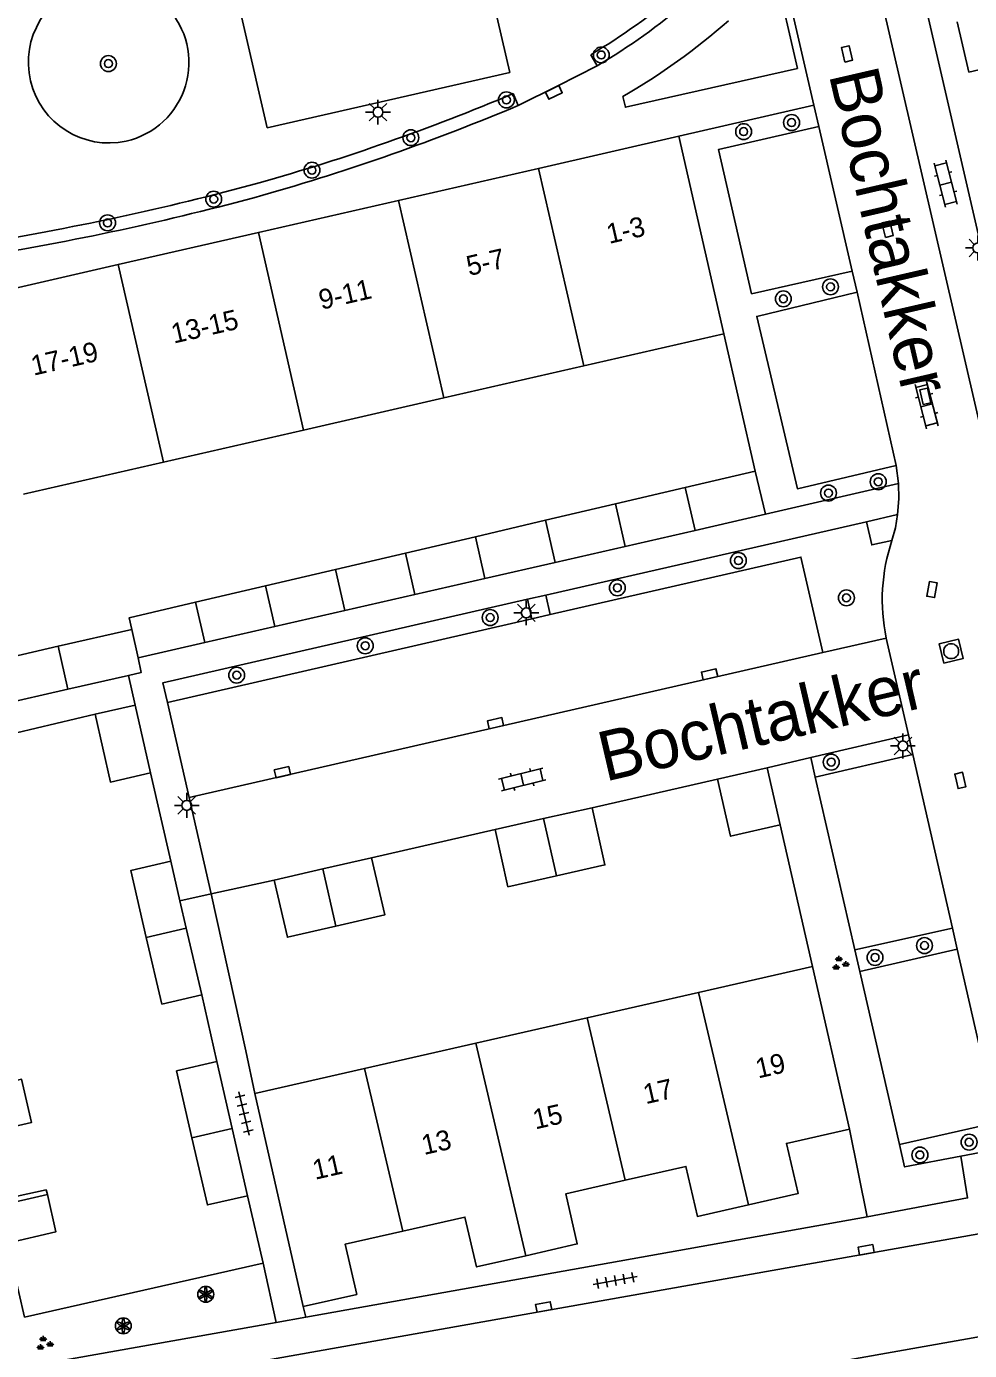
# Model space of a CAD drawing. Extents: x 137999 to 141000, y 397500 to 400501.
# Drawn here: x 138259.6 to 138307.1, y 400306.4 to 400373.1 of the extents above; entities that cross this region are included whole.
import ezdxf

# ---------------------------------------------------------------- set-up
doc = ezdxf.new("R2010")
doc.units = 0
for name, color, linetype in [('gg-afsc-erfafscheiding', 7, 'Continuous'), ('gg-afsc-muur', 7, 'Continuous'), ('gg-anno-huisnummerreeks BGT', 7, 'Continuous'), ('gg-anno-openbare ruimte label', 7, 'Continuous'), ('gg-bbg-bijgebouw', 7, 'Continuous'), ('gg-bbg-gedigitaliseerde bebouwing', 7, 'Continuous'), ('gg-bbg-gedigitaliseerde bijgebouw', 7, 'Continuous'), ('gg-bbg-hoofdgebouw', 7, 'Continuous'), ('gg-bbg-tussenscheiding', 7, 'Continuous'), ('gg-knt-verharding', 7, 'Continuous'), ('gg-knt-verharding nz', 7, 'Continuous'), ('gt-grn-groengrens', 7, 'Continuous'), ('gt-grn-weggrens', 7, 'Continuous'), ('gt-symb-boom', 7, 'Continuous'), ('gt-symb-groenvak', 7, 'Continuous'), ('gt-symb-klinker verharding', 7, 'Continuous'), ('gt-symb-kolk', 7, 'Continuous'), ('gt-symb-kolk center center', 7, 'Continuous'), ('gt-symb-lichtmast', 7, 'Continuous'), ('gt-symb-rioolschacht', 7, 'Continuous'), ('gt-symb-solitaire heester', 7, 'Continuous'), ('gt-symb-tegel verharding', 7, 'Continuous')]:
    doc.layers.add(name, color=color, linetype=linetype)

# ---------------------------------------------------------------- blocks, each defined once
blk = doc.blocks.new('gt0-BOOM')
at = {"layer": 'gt-symb-boom'}
for radius in [0.4, 0.2]:
    blk.add_circle((0, 0), radius, dxfattribs=at)
blk = doc.blocks.new('gt0-GRVAK')
at = {"layer": 'gt-symb-groenvak'}
for p, q in [((-0.11, 0.189), (-0.228, 0.24)), ((-0.182, 0.153), (0.088, 0.153)), ((-0.091, 0.211), (-0.156, 0.322)), ((-0.047, 0.214), (-0.047, 0.393)), ((-0.004, 0.211), (0.061, 0.322)), ((0.015, 0.189), (0.133, 0.24)), ((0.262, -0.052), (0.197, 0.059)), ((0.305, -0.049), (0.305, 0.13)), ((0.349, -0.052), (0.414, 0.059)), ((-0.245, -0.228), (-0.363, -0.177)), ((-0.318, -0.264), (-0.047, -0.264)), ((-0.226, -0.206), (-0.291, -0.095)), ((-0.183, -0.203), (-0.183, -0.024)), ((-0.139, -0.206), (-0.074, -0.095)), ((-0.12, -0.228), (-0.002, -0.177)), ((0.243, -0.074), (0.125, -0.023)), ((0.17, -0.11), (0.441, -0.11)), ((0.368, -0.074), (0.486, -0.023))]:
    blk.add_line(p, q, dxfattribs=at)
blk = doc.blocks.new('gt0-KOLK')
at = {"layer": 'gt-symb-kolk'}
blk.add_lwpolyline([(0, 0), (0.375, 0), (0.375, 0.4), (-0.375, 0.4), (-0.375, 0), (0, 0)], dxfattribs=at)
blk = doc.blocks.new('gt0-TEG1')
at = {"layer": 'gt-symb-tegel verharding'}
for p, q in [((-1.125, 0), (1.125, 0)), ((-0.9, -0.25), (-0.9, 0.25)), ((-0.45, -0.25), (-0.45, 0.25)), ((0, -0.25), (0, 0.25)), ((0.45, -0.25), (0.45, 0.25)), ((0.9, -0.25), (0.9, 0.25))]:
    blk.add_line(p, q, dxfattribs=at)
blk = doc.blocks.new('gt0-SH')
at = {"layer": 'gt-symb-solitaire heester'}
blk.add_circle((0, 0), 0.4, dxfattribs=at)
for centre, start, end in [((-0.346, 0.2), 270, 30), ((-0.346, -0.2), 330, 90), ((0, 0.4), 210, 330), ((0.346, 0.2), 150, 270), ((0.346, -0.2), 90, 210), ((0, -0.4), 30, 150)]:
    blk.add_arc(centre, 0.4, start, end, dxfattribs=at)
blk = doc.blocks.new('gt0-LMAST')
at = {"layer": 'gt-symb-lichtmast'}
for p, q in [((-0.182, 0.173), (-0.447, 0.438)), ((-0.005, 0.246), (-0.005, 0.621)), ((0.172, 0.173), (0.437, 0.438)), ((-0.255, -0.004), (-0.63, -0.004)), ((-0.182, -0.181), (-0.447, -0.446)), ((-0.005, -0.254), (-0.005, -0.629)), ((0.437, -0.446), (0.172, -0.181)), ((0.245, -0.004), (0.62, -0.004))]:
    blk.add_line(p, q, dxfattribs=at)
blk.add_circle((-0.005, -0.004), 0.25, dxfattribs=at)
blk = doc.blocks.new('gt0-RS')
at = {"layer": 'gt-symb-rioolschacht'}
blk.add_lwpolyline([(-0.5, -0.5), (0.5, -0.5), (0.5, 0.5), (-0.5, 0.5)], close=True, dxfattribs=at)
blk.add_circle((0, 0), 0.375, dxfattribs=at)
blk = doc.blocks.new('gt0-KL1')
at = {"layer": 'gt-symb-klinker verharding'}
for p, q in [((-1.15, 0.3), (1.15, 0.3)), ((-1, -0.3), (-1, 0.3)), ((-0.5, 0.3), (-0.5, 0.45)), ((0, -0.3), (0, 0.3)), ((0.5, 0.3), (0.5, 0.45)), ((1, -0.3), (1, 0.3)), ((-1.15, -0.3), (1.15, -0.3)), ((-0.5, -0.45), (-0.5, -0.3)), ((0.5, -0.45), (0.5, -0.3))]:
    blk.add_line(p, q, dxfattribs=at)
blk = doc.blocks.new('gt0-KOLKCC')
at = {"layer": 'gt-symb-kolk center center'}
blk.add_lwpolyline([(-0.375, 0.2), (0.375, 0.2), (0.375, -0.2), (-0.375, -0.2)], close=True, dxfattribs=at)

msp = doc.modelspace()

# ---------------------------------------------------------------- linework, layer by layer
at = {"layer": 'gg-afsc-erfafscheiding'}
for p, q in [((138255.59, 400336.7), (138263.09, 400338.47)), ((138265.88, 400335.51), (138266.9, 400331.06)), ((138294.43, 400335.2), (138288.12, 400333.76)), ((138283.23, 400332.66), (138277.01, 400331.23)), ((138272.11, 400330.12), (138268.94, 400329.43)), ((138268.94, 400329.43), (138270.677, 400321.524)), ((138269.221, 400320.976), (138268.46, 400324.34)), ((138301.97, 400313.162), (138301.08, 400317.58)), ((138273.57, 400308.65), (138273.692, 400308.114))]:
    msp.add_line(p, q, dxfattribs=at)
at = {"layer": 'gg-afsc-muur'}
for p, q in [((138296.33, 400350.7), (138294.75, 400357.62)), ((138297.59, 400332.9), (138299.21, 400325.76)), ((138270.677, 400321.524), (138271.13, 400319.37)), ((138271.549, 400310.836), (138270.769, 400314.228)), ((138271.549, 400310.836), (138259.54, 400308.12))]:
    msp.add_line(p, q, dxfattribs=at)
at = {"layer": 'gg-bbg-bijgebouw'}
for p, q in [((138296.84, 400348.53), (138296.33, 400350.7)), ((138293.309, 400347.723), (138296.84, 400348.53)), ((138289.777, 400346.916), (138293.309, 400347.723)), ((138286.25, 400346.11), (138289.777, 400346.916)), ((138282.722, 400345.303), (138286.25, 400346.11)), ((138279.194, 400344.497), (138282.722, 400345.303)), ((138275.666, 400343.691), (138279.194, 400344.497)), ((138272.137, 400342.885), (138275.666, 400343.691)), ((138268.608, 400342.078), (138272.137, 400342.885)), ((138265.25, 400341.31), (138268.608, 400342.078)), ((138261.72, 400339.724), (138264.768, 400340.423)), ((138258.193, 400338.915), (138261.72, 400339.724)), ((138265.11, 400338.93), (138263.09, 400338.47)), ((138265.88, 400335.51), (138265.11, 400338.93)), ((138294.43, 400335.2), (138296.93, 400335.77)), ((138296.93, 400335.77), (138297.59, 400332.9)), ((138285.675, 400333.21), (138288.12, 400333.76)), ((138283.23, 400332.66), (138285.675, 400333.21)), ((138267.363, 400329.064), (138266.9, 400331.06)), ((138272.11, 400330.12), (138274.56, 400330.675)), ((138274.56, 400330.675), (138277.01, 400331.23)), ((138267.68, 400327.7), (138267.363, 400329.064)), ((138268.46, 400324.34), (138267.68, 400327.7)), ((138269.995, 400317.602), (138269.221, 400320.976)), ((138270.769, 400314.228), (138269.995, 400317.602))]:
    msp.add_line(p, q, dxfattribs=at)
for points in [[(138264.768, 400340.423), (138265.41, 400340.57), (138265.25, 400341.31)], [(138263.09, 400338.47), (138263.86, 400335.05), (138265.88, 400335.51)], [(138297.59, 400332.9), (138295.09, 400332.32), (138294.43, 400335.2)], [(138288.12, 400333.76), (138288.76, 400330.88), (138286.323, 400330.331)], [(138286.323, 400330.331), (138283.88, 400329.78), (138283.23, 400332.66)], [(138266.9, 400331.06), (138264.88, 400330.59), (138265.665, 400327.232)], [(138277.01, 400331.23), (138277.67, 400328.36), (138275.212, 400327.798)], [(138275.212, 400327.798), (138272.77, 400327.24), (138272.11, 400330.12)], [(138265.665, 400327.232), (138266.45, 400323.87), (138268.46, 400324.34)], [(138267.967, 400317.137), (138267.194, 400320.508), (138269.221, 400320.976)], [(138267.967, 400317.137), (138268.741, 400313.766), (138270.769, 400314.228)]]:
    msp.add_lwpolyline(points, dxfattribs=at)
at = {"layer": 'gg-bbg-gedigitaliseerde bebouwing'}
msp.add_lwpolyline([(138256.96, 400319.53), (138259.39, 400320.09), (138259.89, 400317.92), (138257.46, 400317.36), (138258.23, 400314), (138260.63, 400314.52)], dxfattribs=at)
at = {"layer": 'gg-bbg-gedigitaliseerde bijgebouw'}
for p, q in [((138296.33, 400350.7), (138292.809, 400349.876)), ((138292.809, 400349.876), (138289.288, 400349.051)), ((138289.288, 400349.051), (138285.765, 400348.227)), ((138285.765, 400348.227), (138282.242, 400347.402)), ((138282.242, 400347.402), (138278.718, 400346.577)), ((138278.718, 400346.577), (138275.194, 400345.752)), ((138275.194, 400345.752), (138271.67, 400344.927)), ((138271.67, 400344.927), (138268.145, 400344.101)), ((138264.942, 400342.738), (138261.226, 400341.884)), ((138261.226, 400341.884), (138257.699, 400341.073))]:
    msp.add_line(p, q, dxfattribs=at)
msp.add_lwpolyline([(138268.145, 400344.101), (138264.808, 400343.32), (138264.942, 400342.738)], dxfattribs=at)
at = {"layer": 'gg-bbg-hoofdgebouw'}
for p, q in [((138285.424, 400365.945), (138292.48, 400367.56)), ((138292.48, 400367.56), (138294.75, 400357.62)), ((138278.368, 400364.33), (138285.424, 400365.945)), ((138271.311, 400362.714), (138278.368, 400364.33)), ((138264.255, 400361.099), (138271.311, 400362.714)), ((138257.199, 400359.484), (138264.255, 400361.099)), ((138294.75, 400357.62), (138287.698, 400356.004)), ((138287.698, 400356.004), (138280.643, 400354.388)), ((138280.643, 400354.388), (138273.587, 400352.771)), ((138273.587, 400352.771), (138266.531, 400351.154)), ((138266.531, 400351.154), (138259.475, 400349.537)), ((138299.21, 400325.76), (138293.472, 400324.454)), ((138301.08, 400317.58), (138299.21, 400325.76)), ((138293.472, 400324.454), (138287.867, 400323.179)), ((138287.867, 400323.179), (138282.263, 400321.903)), ((138282.263, 400321.903), (138276.659, 400320.628)), ((138276.659, 400320.628), (138271.13, 400319.37)), ((138271.13, 400319.37), (138273.57, 400308.65)), ((138260.63, 400314.52), (138260.683, 400314.284))]:
    msp.add_line(p, q, dxfattribs=at)
for points in [[(138310.325, 400368.278), (138309.61, 400371.37), (138307.09, 400370.79), (138306.504, 400373.326)], [(138295.985, 400313.762), (138298.49, 400314.33), (138297.9, 400316.86), (138301.08, 400317.58)], [(138289.789, 400315.004), (138292.84, 400315.7), (138293.42, 400313.18), (138295.985, 400313.762)], [(138284.777, 400311.207), (138287.37, 400311.8), (138286.79, 400314.32), (138289.789, 400315.004)], [(138260.683, 400314.284), (138261.11, 400312.4), (138258.68, 400311.84), (138259.54, 400308.12)], [(138278.583, 400312.44), (138281.71, 400313.15), (138282.3, 400310.64), (138284.777, 400311.207)], [(138273.57, 400308.65), (138276.26, 400309.26), (138275.68, 400311.78), (138278.583, 400312.44)]]:
    msp.add_lwpolyline(points, dxfattribs=at)
at = {"layer": 'gg-bbg-tussenscheiding'}
for p, q in [((138285.424, 400365.945), (138287.698, 400356.004)), ((138278.368, 400364.33), (138280.643, 400354.388)), ((138271.311, 400362.714), (138273.587, 400352.771)), ((138264.255, 400361.099), (138266.531, 400351.154)), ((138293.309, 400347.723), (138292.809, 400349.876)), ((138289.288, 400349.051), (138289.777, 400346.916)), ((138286.25, 400346.11), (138285.765, 400348.227)), ((138282.242, 400347.402), (138282.722, 400345.303)), ((138279.194, 400344.497), (138278.718, 400346.577)), ((138275.194, 400345.752), (138275.666, 400343.691)), ((138272.137, 400342.885), (138271.67, 400344.927)), ((138268.145, 400344.101), (138268.608, 400342.078)), ((138265.25, 400341.31), (138264.942, 400342.738)), ((138261.226, 400341.884), (138261.72, 400339.724)), ((138285.675, 400333.21), (138286.323, 400330.331)), ((138274.56, 400330.675), (138275.212, 400327.798)), ((138267.68, 400327.7), (138265.665, 400327.232)), ((138295.985, 400313.762), (138293.472, 400324.454)), ((138289.789, 400315.004), (138287.867, 400323.179)), ((138284.777, 400311.207), (138282.263, 400321.903)), ((138278.583, 400312.44), (138276.659, 400320.628)), ((138269.995, 400317.602), (138267.967, 400317.137)), ((138251.146, 400312.102), (138260.683, 400314.284))]:
    msp.add_line(p, q, dxfattribs=at)
at = {"layer": 'gg-knt-verharding'}
for p, q in [((138299.287, 400369.128), (138295.22, 400386.771)), ((138307.752, 400361.771), (138302.533, 400384.413)), ((138292.48, 400367.56), (138299.287, 400369.128)), ((138299.287, 400369.128), (138299.536, 400368.05)), ((138301.211, 400360.779), (138301.458, 400359.711)), ((138303.551, 400350.088), (138303.435, 400350.98)), ((138296.84, 400348.53), (138303.551, 400350.088)), ((138285.782, 400344.462), (138301.94, 400348.159)), ((138285.081, 400343.268), (138284.856, 400344.25)), ((138286.007, 400343.481), (138285.782, 400344.462)), ((138286.007, 400343.481), (138285.081, 400343.268)), ((138285.081, 400343.268), (138266.727, 400339.061)), ((138302.93, 400342.3), (138299.732, 400341.569)), ((138299.732, 400341.569), (138299.729, 400341.581)), ((138267.827, 400334.277), (138266.727, 400339.061)), ((138304.05, 400337.42), (138299.126, 400336.279)), ((138304.275, 400336.433), (138304.05, 400337.42)), ((138299.126, 400336.279), (138296.93, 400335.77)), ((138304.275, 400336.433), (138299.353, 400335.3)), ((138299.353, 400335.3), (138301.353, 400326.608)), ((138268.94, 400329.43), (138267.827, 400334.277)), ((138301.353, 400326.608), (138306.265, 400327.697)), ((138306.504, 400326.646), (138306.265, 400327.697)), ((138306.504, 400326.646), (138301.604, 400325.516)), ((138301.604, 400325.516), (138303.591, 400316.812)), ((138303.591, 400316.812), (138308.492, 400317.916)), ((138308.79, 400316.61), (138306.69, 400316.221)), ((138241.191, 400300.547), (138319.705, 400314.446)), ((138273.692, 400308.114), (138301.97, 400313.162)), ((138272.204, 400307.848), (138271.549, 400310.836))]:
    msp.add_line(p, q, dxfattribs=at)
for points in [[(138283.97, 400370.77), (138281.627, 400380.907), (138269.415, 400378.127), (138271.758, 400367.99), (138283.97, 400370.77)], [(138289.671, 400369.572), (138289.792, 400369.025), (138298.451, 400370.982), (138297.337, 400375.863), (138296.805, 400375.723)], [(138288.376, 400371.11), (138286.396, 400370.095), (138284.396, 400369.11)], [(138301.211, 400360.779), (138296.146, 400359.634), (138294.476, 400366.893), (138299.536, 400368.05)], [(138303.435, 400350.98), (138298.455, 400349.817), (138296.41, 400358.495), (138301.458, 400359.711)], [(138303.551, 400350.088), (138303.567, 400349.301), (138303.503, 400348.517)], [(138303.212, 400347.206), (138302.196, 400346.986), (138301.94, 400348.159)], [(138303.503, 400348.517), (138303.386, 400347.855), (138303.212, 400347.206)], [(138299.729, 400341.581), (138298.633, 400346.375), (138286.007, 400343.481)], [(138266.727, 400339.061), (138266.5, 400340.05), (138284.856, 400344.25)], [(138306.69, 400316.221), (138307.025, 400314.111), (138301.97, 400313.162)], [(138266.063, 400299.695), (138294.889, 400304.876), (138355.93, 400315.68)], [(138248.805, 400303.755), (138248.82, 400303.69), (138272.204, 400307.848)]]:
    msp.add_lwpolyline(points, dxfattribs=at)
for centre, radius, start, end in [((138271.897, 400398.948), 32.35, 300.62319, 310.52138), ((138273.904, 400397.129), 31.749, 299.77583, 311.58502), ((138240.102, 400474.635), 114.444, 285.93817, 292.77039), ((138235.999, 400494.836), 135.005, 278.98294, 285.25802), ((138312.079, 400344.235), 9.352, 161.47771, 191.94273)]:
    msp.add_arc(centre, radius, start, end, dxfattribs=at)
at = {"layer": 'gg-knt-verharding nz'}
for p, q in [((138307.96, 400351.66), (138299.67, 400387.51)), ((138299.536, 400368.05), (138301.211, 400360.779)), ((138301.458, 400359.711), (138303.435, 400350.98)), ((138299.729, 400341.581), (138267.827, 400334.277)), ((138306.265, 400327.697), (138304.275, 400336.433)), ((138308.492, 400317.916), (138306.504, 400326.646))]:
    msp.add_line(p, q, dxfattribs=at)
at = {"layer": 'gt-grn-groengrens'}
for p, q in [((138288.044, 400371.669), (138288.376, 400371.11)), ((138284.143, 400369.714), (138284.396, 400369.11)), ((138299.353, 400335.3), (138299.126, 400336.279)), ((138301.604, 400325.516), (138301.353, 400326.608))]:
    msp.add_line(p, q, dxfattribs=at)
msp.add_lwpolyline([(138306.69, 400316.221), (138303.85, 400315.678), (138303.591, 400316.812)], dxfattribs=at)
for centre, radius, start, end in [((138263.757, 400371.275), 4.056, 282.7913, 103.86608), ((138263.781, 400371.281), 4.056, 104.20774, 282.44965), ((138271.903, 400398.941), 31.691, 300.61877, 310.51264), ((138241.459, 400470.645), 109.586, 285.83089, 292.92352), ((138235.954, 400495.047), 134.571, 278.98615, 285.25179)]:
    msp.add_arc(centre, radius, start, end, dxfattribs=at)
at = {"layer": 'gt-grn-weggrens'}
for p, q in [((138303.503, 400348.517), (138301.94, 400348.159)), ((138285.782, 400344.462), (138284.856, 400344.25)), ((138304.05, 400337.42), (138302.93, 400342.3)), ((138265.11, 400338.93), (138264.768, 400340.423)), ((138268.94, 400329.43), (138267.363, 400329.064)), ((138272.204, 400307.848), (138273.692, 400308.114))]:
    msp.add_line(p, q, dxfattribs=at)

# ---------------------------------------------------------------- block references
at = {"layer": 'gt-symb-boom'}
for p in [(138288.578, 400371.654), (138263.758, 400371.22), (138283.8, 400369.392), (138298.161, 400368.251), (138295.747, 400367.796), (138278.99, 400367.49), (138274.008, 400365.853), (138269.061, 400364.395), (138263.716, 400363.202), (138300.122, 400359.981), (138297.746, 400359.377), (138300.02, 400349.6), (138302.525, 400350.17), (138295.482, 400346.202), (138289.387, 400344.83), (138300.923, 400344.326), (138282.983, 400343.331), (138276.691, 400341.912), (138270.219, 400340.433), (138300.158, 400336.055), (138304.855, 400326.817), (138302.363, 400326.22), (138307.1, 400316.92), (138304.623, 400316.276)]:
    msp.add_blockref('gt0-BOOM', p, dxfattribs=at)
at = {"layer": 'gt-symb-groenvak'}
for p in [(138300.589, 400325.907), (138260.519, 400306.776)]:
    msp.add_blockref('gt0-GRVAK', p, dxfattribs=at)
at = {"layer": 'gt-symb-klinker verharding'}
for p, rotation in [((138305.92, 400365.174), 104.53650920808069), ((138304.959, 400354.02), 104.53650920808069), ((138284.596, 400335.182), 13.883418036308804)]:
    msp.add_blockref('gt0-KL1', p, dxfattribs=dict(at, rotation=rotation))
at = {"layer": 'gt-symb-kolk'}
for p, rotation in [((138286.099, 400369.946), -153.84999760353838), ((138305.429, 400344.703), 80.03848340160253), ((138294.075, 400340.284), 12.938810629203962), ((138283.295, 400337.821), 12.88297947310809), ((138272.567, 400335.355), 12.938810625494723), ((138306.463, 400335.089), -77.17287657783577), ((138301.947, 400311.303), 10.017934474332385), ((138285.712, 400308.428), 10.017934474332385)]:
    msp.add_blockref('gt0-KOLK', p, dxfattribs=dict(at, rotation=rotation))
at = {"layer": 'gt-symb-kolk center center'}
for p, rotation in [((138300.949, 400371.71), 103.00750479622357), ((138302.993, 400362.883), 103.06333733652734), ((138304.891, 400354.471), 102.77124256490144)]:
    msp.add_blockref('gt0-KOLKCC', p, dxfattribs=dict(at, rotation=rotation))
at = {"layer": 'gt-symb-lichtmast'}
for p in [(138277.338, 400368.779), (138307.544, 400361.945), (138284.806, 400343.572), (138303.772, 400336.873), (138267.708, 400333.88)]:
    msp.add_blockref('gt0-LMAST', p, dxfattribs=at)
at = {"layer": 'gt-symb-rioolschacht', "rotation": 13.007504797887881}
msp.add_blockref('gt0-RS', (138306.197, 400341.639), dxfattribs=at)
at = {"layer": 'gt-symb-solitaire heester'}
for p in [(138268.661, 400309.262), (138264.508, 400307.676)]:
    msp.add_blockref('gt0-SH', p, dxfattribs=at)
at = {"layer": 'gt-symb-tegel verharding'}
for p, rotation in [((138270.59, 400318.362), -76.46414363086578), ((138289.283, 400309.957), -169.5106101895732)]:
    msp.add_blockref('gt0-TEG1', p, dxfattribs=dict(at, rotation=rotation))

# ---------------------------------------------------------------- texts
at = {"layer": 'gg-anno-huisnummerreeks BGT'}
for s, rotation, p in [('1-3', 12.9, (138288.972, 400362.141)), ('5-7', 12.9, (138281.916, 400360.526)), ('9-11', 12.9, (138274.481, 400358.824)), ('13-15', 12.9, (138267.046, 400357.121)), ('17-19', 12.9, (138259.99, 400355.506)), ('19', 12.8, (138296.475, 400320.125)), ('17', 12.8, (138290.816, 400318.829)), ('15', 12.8, (138285.256, 400317.56)), ('13', 12.8, (138279.652, 400316.272)), ('11', 12.8, (138274.165, 400315.025))]:
    msp.add_text(s, height=1, rotation=rotation, dxfattribs=at).set_placement(p)
at = {"layer": 'gg-anno-openbare ruimte label'}
for rotation, p in [(283, (138300.028, 400370.682)), (13.1, (138288.771, 400335.066))]:
    msp.add_text('Bochtakker', height=2.5, rotation=rotation, dxfattribs=at).set_placement(p)

doc.saveas('drawing.dxf')
